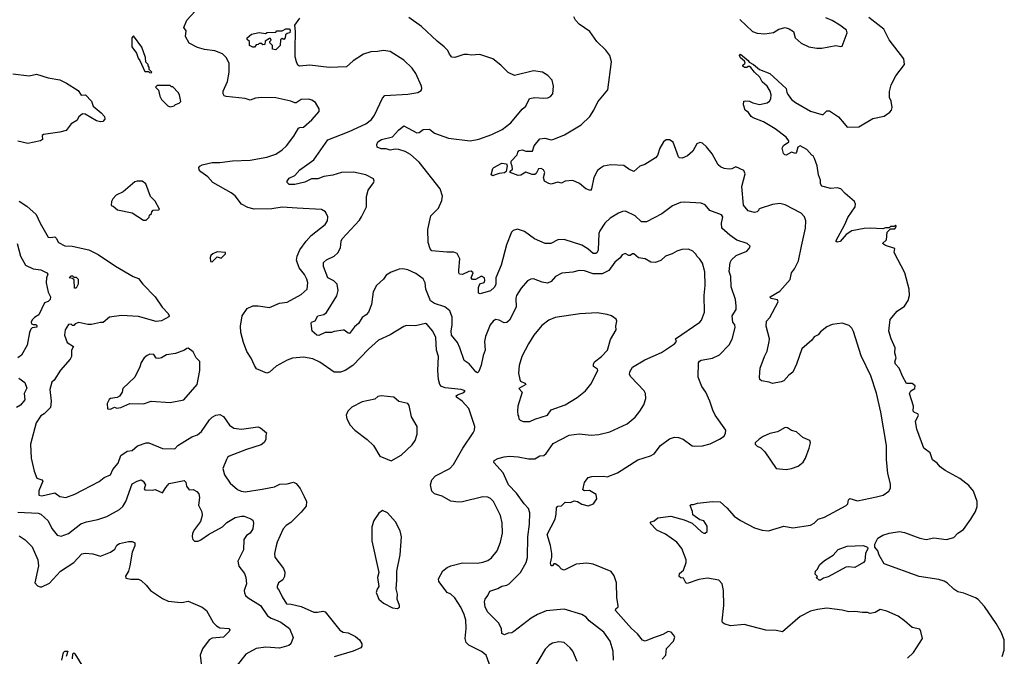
# Model space of a CAD drawing. Extents: x 1933546 to 2138868, y 524910 to 667279.
# Tile 442 of 466: x 2090550 to 2098301, y 619066 to 624078. Entities that reach past the tile are written whole.
import ezdxf

# ---------------------------------------------------------------- set-up
doc = ezdxf.new("R2010")
doc.units = 0

msp = doc.modelspace()

# ---------------------------------------------------------------- linework, layer by layer
at = {"layer": '0CON10XD'}
for points in [[(2094280, 618915), (2094221.2, 619075), (2094185, 619104), (2094085, 619152.9), (2094064, 619175), (2094056.2, 619205), (2094064.4, 619285), (2094061.1, 619351.1), (2094048.5, 619395), (2094022.2, 619452.2), (2093975, 619525.7), (2093943.8, 619553.8), (2093915, 619567.1), (2093849.2, 619655), (2093846, 619675), (2093881.1, 619738.9), (2093915, 619765.7), (2093945, 619778.6), (2094035, 619801.2), (2094155, 619799.2), (2094195, 619805.8), (2094235, 619820.8), (2094265, 619840), (2094308.6, 619895), (2094335.6, 619965), (2094349.5, 620035), (2094347.2, 620117.2), (2094334.2, 620175), (2094278.8, 620285), (2094255, 620308.8), (2094235, 620318.8), (2094195, 620322), (2094035, 620280.6), (2094005, 620278.6), (2093945, 620286), (2093875.7, 620325.7), (2093815, 620344), (2093793.3, 620365), (2093784, 620415), (2093793.1, 620455), (2093824, 620486), (2093935, 620544.3), (2093964.2, 620575), (2094038.6, 620705), (2094120.8, 620825), (2094130.8, 620845), (2094134, 620875), (2094085, 621017.5), (2094034.2, 621074.2), (2093988.8, 621105), (2093986.7, 621115), (2093996.7, 621125), (2094045, 621142), (2094057.5, 621155), (2094025.2, 621165.2), (2093899.8, 621179.8), (2093870.3, 621190.3), (2093857.1, 621205), (2093845.6, 621245), (2093841.1, 621315), (2093847.8, 621425), (2093830.3, 621475), (2093826.5, 621575), (2093801.4, 621625), (2093758.7, 621678.7), (2093745, 621686.2), (2093665, 621668), (2093595, 621670), (2093575, 621663.3), (2093465, 621596.9), (2093374.3, 621555), (2093295, 621483.1), (2093173.1, 621355), (2093112, 621315), (2093075, 621302.7), (2093025, 621303.5), (2092912.6, 621382.6), (2092857, 621407), (2092785, 621420.5), (2092697.6, 621412.4), (2092655, 621397.1), (2092569.3, 621350.7), (2092515, 621302.5), (2092494.1, 621294.1), (2092415, 621330), (2092397.1, 621355), (2092372.9, 621412.9), (2092337.8, 621465), (2092310.9, 621535), (2092291.9, 621615), (2092286.7, 621665), (2092300.8, 621745), (2092340, 621805), (2092385.7, 621825.7), (2092425.8, 621825.8), (2092515, 621811.2), (2092595, 621845.6), (2092655, 621853.6), (2092765, 621912.9), (2092814, 621955), (2092817.1, 622005), (2092811.4, 622035), (2092791.7, 622071.7), (2092748.8, 622125), (2092730, 622185), (2092732.9, 622215), (2092755.7, 622265), (2092805, 622334), (2092845, 622378), (2092954, 622465), (2092972, 622495), (2092975.8, 622525), (2092958, 622565), (2092925, 622583.8), (2092735, 622593.5), (2092615, 622601.5), (2092535, 622588.8), (2092395, 622585.6), (2092345, 622600), (2092295, 622625.8), (2092245, 622690), (2092215, 622714.3), (2092071.2, 622795), (2092029.7, 622839.7), (2091975, 622880), (2091963.8, 622895), (2091961.2, 622915), (2091966.7, 622925), (2091987.5, 622935), (2092065, 622953.8), (2092125, 622952), (2092224.2, 622965.8), (2092365, 622972.9), (2092495, 622995.7), (2092565, 623018), (2092616.8, 623053.2), (2092648.8, 623085), (2092708.7, 623161.3), (2092745, 623223.3), (2092755, 623230), (2092785, 623231.2), (2092850.8, 623289.2), (2092906.7, 623355), (2092906.7, 623375), (2092877.5, 623425), (2092850, 623445), (2092825, 623451.2), (2092765, 623448.8), (2092725, 623423.8), (2092716.1, 623423.9), (2092685, 623436), (2092565, 623462.5), (2092454.3, 623464.3), (2092405, 623458.9), (2092365, 623444.4), (2092325, 623458.1), (2092175, 623472.9), (2092159.1, 623479.1), (2092150.6, 623495), (2092152.5, 623515), (2092185, 623590), (2092200, 623665), (2092197.5, 623735), (2092175, 623780), (2092145, 623807.5), (2092085, 623831.4), (2092005, 623842.9), (2091948.2, 623858.2), (2091885, 623893.1), (2091855.5, 623945), (2091860.5, 623990.5), (2091842.5, 624015), (2091865.8, 624075), (2091930, 624145)], [(2095235, 622167.5), (2095186.8, 622103.2), (2095135, 622075.9), (2095065, 622077.5), (2094995, 622100.7), (2094955, 622103.5), (2094905, 622089.1), (2094817.3, 622082.7), (2094768, 622055), (2094733.6, 622016.4), (2094705, 622003.9), (2094662.2, 622012.2), (2094595, 622037.8), (2094574.5, 622035.5), (2094548.7, 622021.3), (2094497.1, 621965), (2094460, 621905), (2094454.6, 621885), (2094456.9, 621815), (2094405, 621713.1), (2094385, 621694.4), (2094365, 621691.1), (2094325, 621710.8), (2094295, 621716), (2094276.2, 621705), (2094252.9, 621675), (2094215.5, 621584.5), (2094209.5, 621545), (2094215.4, 621475), (2094199.1, 621435), (2094183.5, 621356.5), (2094165, 621307.5), (2094155, 621296.7), (2094140, 621305), (2094088.1, 621368.1), (2094047.5, 621395), (2094015.6, 621495), (2093996.8, 621535), (2093950, 621595), (2093945.3, 621625), (2093953.5, 621675), (2093954.6, 621735), (2093935, 621784.2), (2093897.5, 621817.5), (2093815, 621843.2), (2093784.8, 621864.8), (2093746.2, 621955), (2093741.8, 622005), (2093727.2, 622037.2), (2093669.3, 622079.3), (2093605, 622108.1), (2093565.5, 622115.5), (2093537.6, 622112.4), (2093475, 622090.6), (2093435, 622067.1), (2093412.5, 622035), (2093357.5, 621985), (2093333.7, 621936.3), (2093318.8, 621835), (2093294.5, 621775), (2093276.3, 621753.7), (2093246, 621734), (2093217.2, 621685), (2093185, 621658.9), (2093145, 621608), (2093135, 621608.6), (2093105, 621632.9), (2093095, 621634.2), (2093025, 621624), (2093005, 621614.4), (2092955.8, 621614.2), (2092905, 621590.8), (2092890, 621595), (2092852.5, 621625), (2092843.3, 621685), (2092847.5, 621695), (2092875, 621707.5), (2092897.5, 621745), (2092945, 621757.5), (2092965, 621772), (2093045.4, 621904.6), (2093056.7, 621945), (2093049.4, 621995), (2093022.6, 622022.6), (2092974.7, 622045), (2092940.4, 622135), (2092942.5, 622165), (2092965, 622186.2), (2093025, 622216.9), (2093055, 622242.5), (2093075, 622281.2), (2093080.7, 622335), (2093088.2, 622351.8), (2093225, 622499.4), (2093241.8, 622525), (2093280.5, 622605), (2093280, 622685), (2093292.5, 622735), (2093335.9, 622794.1), (2093340, 622805), (2093333.8, 622825), (2093275.4, 622855.4), (2093177.9, 622877.9), (2093082.5, 622875), (2093015, 622853.1), (2092945, 622842.5), (2092895.5, 622824.5), (2092847.5, 622825), (2092795, 622798.1), (2092715, 622778.9), (2092670.5, 622780.5), (2092655.4, 622795), (2092655.4, 622805), (2092670, 622830), (2092715, 622852), (2092754.2, 622895), (2092864.6, 622975.4), (2092975, 623131.4), (2093143.8, 623196.2), (2093275, 623256.9), (2093318.5, 623291.5), (2093341.9, 623325), (2093405, 623460), (2093425, 623480.6), (2093605, 623490), (2093685, 623503.8), (2093710.7, 623519.3), (2093716.2, 623535), (2093713.8, 623555), (2093668, 623655), (2093640, 623695), (2093575, 623758), (2093465, 623828), (2093415, 623834.3), (2093365.8, 623825.8), (2093315, 623825.7), (2093256.7, 623805), (2093175, 623754.2), (2093122.5, 623707.5), (2092985, 623701.9), (2092835, 623720.7), (2092752, 623712), (2092738.3, 623718.3), (2092729.1, 623745), (2092719.6, 623785), (2092717.6, 623847.6), (2092720.5, 623985), (2092715.7, 624034.3), (2092755, 624088.8)], [(2095607.7, 619042.3), (2095636, 619075), (2095643, 619127), (2095696.2, 619185), (2095706.4, 619216.4), (2095697.5, 619235), (2095677.5, 619255), (2095655, 619260), (2095613.9, 619236.1), (2095530.3, 619209.7), (2095475, 619186), (2095452.1, 619192.1), (2095412.2, 619242.2), (2095365.3, 619285.3), (2095240.9, 619425), (2095241.7, 619438.3), (2095261.2, 619455), (2095262, 619465), (2095251.9, 619525), (2095248.9, 619645), (2095229.3, 619699.3), (2095205, 619732), (2095065, 619790.6), (2095015, 619799.1), (2094929.3, 619790.7), (2094835, 619743.8), (2094815, 619752), (2094794, 619775), (2094765, 619793.8), (2094755, 619793.3), (2094745, 619777.5), (2094735, 619777.5), (2094728, 619798), (2094738.9, 619845), (2094737.8, 619875), (2094727.6, 619937.6), (2094703.5, 620025), (2094766, 620145), (2094774.2, 620185), (2094774.4, 620235.6), (2094785, 620246.7), (2094815, 620251.4), (2094827.7, 620262.3), (2094845, 620278.8), (2094885, 620276.2), (2094915, 620288.8), (2094940, 620285), (2094974.1, 620264.1), (2095025, 620251.2), (2095066.7, 620265), (2095093.3, 620305), (2095088.3, 620338.3), (2095035, 620372), (2094995, 620367.5), (2094982.5, 620375), (2094996, 620435), (2095025, 620472.5), (2095055, 620481.2), (2095145, 620482.9), (2095175, 620477.5), (2095255, 620509.2), (2095417.3, 620612.7), (2095515, 620644), (2095545, 620660), (2095595.4, 620724.6), (2095665, 620777.1), (2095705, 620790), (2095737, 620787), (2095772.5, 620775), (2095845, 620723.3), (2095865, 620718.8), (2095925, 620723.3), (2095985, 620737.5), (2096060, 620775), (2096095, 620800), (2096107, 620823), (2096110, 620845), (2096023.9, 620963.9), (2096007.5, 621002.5), (2095983.8, 621075), (2095952, 621145), (2095920.9, 621190.9), (2095892.2, 621262.2), (2095894.2, 621375.8), (2095900.9, 621389.1), (2095915, 621397.1), (2096005, 621413.1), (2096059.7, 621440.3), (2096135, 621518.8), (2096158.7, 621561.3), (2096181.9, 621655), (2096179.2, 621675), (2096164, 621695), (2096159.2, 621745), (2096188.9, 621795), (2096191.1, 621825), (2096184.4, 621875), (2096150.9, 621975), (2096147.5, 622055), (2096133.8, 622095), (2096143.5, 622165), (2096152.6, 622187.4), (2096189.9, 622220.1), (2096274.1, 622255.9), (2096293.3, 622275), (2096300, 622295), (2096277.5, 622315), (2096195, 622342.5), (2096141.6, 622381.6), (2096076.2, 622435), (2096074.6, 622475), (2096085.4, 622525), (2096075, 622540), (2095984, 622575), (2095945, 622618.8), (2095915, 622634), (2095785, 622642), (2095752.7, 622637.3), (2095688.8, 622611.2), (2095605, 622549.4), (2095483.2, 622486.8), (2095445, 622485.8), (2095395, 622532.5), (2095319.7, 622569.7), (2095295, 622568.6), (2095263.3, 622555), (2095198.8, 622515), (2095155, 622476.2), (2095117.5, 622415), (2095109.2, 622395), (2095104.3, 622265), (2095096, 622245), (2095085, 622238.1), (2095065, 622236.9), (2095023.6, 622273.6), (2094975, 622302.1), (2094835, 622347.1), (2094785.8, 622344.2), (2094730, 622315), (2094685.8, 622315.8), (2094602.6, 622352.6), (2094525, 622410), (2094468.8, 622428.8), (2094435, 622418), (2094422, 622405), (2094381.4, 622305), (2094339.5, 622145), (2094298.1, 622045), (2094297.5, 621995), (2094288.3, 621971.7), (2094255, 621942.2), (2094175, 621920), (2094162.5, 621925), (2094160.7, 621969.3), (2094171.7, 621998.3), (2094205, 622007.5), (2094211.4, 622025), (2094208.2, 622045), (2094185, 622059.4), (2094137, 622033), (2094115, 622033.3), (2094103.8, 622045), (2094118.8, 622085), (2094105, 622097.5), (2094085, 622095.7), (2094035, 622072), (2094013.3, 622075), (2094006, 622085), (2094005.7, 622105), (2094014.2, 622195), (2093995, 622236.2), (2093968.3, 622248.3), (2093913.2, 622246.8), (2093795, 622258.2), (2093782.3, 622272.3), (2093764.3, 622324.3), (2093761.7, 622425), (2093787.6, 622532.4), (2093845.6, 622594.4), (2093874, 622655), (2093877.3, 622687.3), (2093860, 622745), (2093695.5, 622955.5), (2093625, 623016.7), (2093585, 623038.8), (2093535, 623055.7), (2093505, 623058.6), (2093465, 623049.2), (2093435, 623060), (2093395, 623060), (2093364, 623074), (2093360, 623095), (2093370, 623115), (2093396.7, 623135), (2093485.3, 623154.7), (2093531.1, 623208.9), (2093575, 623240.6), (2093675, 623186.9), (2093695, 623190), (2093725, 623214), (2093775, 623216.9), (2093815.4, 623185.4), (2093926.4, 623143.6), (2094095.4, 623124.6), (2094165, 623136.5), (2094267.3, 623172.7), (2094346.7, 623213.3), (2094417.1, 623265), (2094505.6, 623374.4), (2094534.1, 623395.9), (2094564.2, 623455.8), (2094605, 623466), (2094675, 623459.5), (2094707.6, 623462.4), (2094727.9, 623472.1), (2094746, 623495), (2094752.5, 623555), (2094741.7, 623601.7), (2094708.5, 623638.5), (2094665.5, 623665.5), (2094595, 623674), (2094445, 623637.5), (2094395, 623661.2), (2094338.5, 623718.5), (2094275, 623769.2), (2094173.2, 623803.2), (2094105, 623798.6), (2094075, 623803.1), (2094045, 623802.9), (2093975, 623780), (2093952.8, 623782.8), (2093932.5, 623805), (2093920.8, 623835), (2093892, 623865), (2093835, 623907.5), (2093713.7, 624023.7), (2093612.9, 624095)], [(2097538, 619052), (2097586, 619095), (2097657.5, 619205), (2097645, 619260), (2097635, 619278.8), (2097575, 619291.2), (2097515, 619346.2), (2097465, 619382), (2097375, 619421.4), (2097325, 619434), (2097285, 619411.2), (2097245, 619403.8), (2097225, 619411.2), (2097185, 619410), (2097125, 619418.8), (2097076.4, 619416.4), (2097025, 619428.8), (2096905, 619443.8), (2096830, 619435), (2096775, 619420), (2096695, 619378), (2096555, 619258), (2096505, 619267.5), (2096425, 619271.4), (2096253.3, 619316.7), (2096145, 619306.7), (2096095, 619320), (2096081.7, 619331.7), (2096078.8, 619345), (2096094.2, 619465.8), (2096091.4, 619585), (2096079.2, 619635), (2096055, 619663.8), (2095965, 619680.8), (2095895, 619670), (2095805, 619640), (2095794.4, 619644.4), (2095775, 619680), (2095754.1, 619684.1), (2095742.5, 619695), (2095745, 619717.5), (2095776.7, 619745), (2095796.7, 619805), (2095796.7, 619825), (2095761.2, 619915), (2095723.3, 619965), (2095635, 620026.2), (2095565, 620057.5), (2095512.5, 620115), (2095520, 620125), (2095545, 620132.5), (2095572.5, 620155), (2095675, 620170), (2095780.8, 620140.8), (2095843.8, 620113.8), (2095916.2, 620045), (2095935, 620035.8), (2095945, 620035.8), (2095961.3, 620048.7), (2095960.7, 620089.3), (2095935, 620133.3), (2095905, 620141.2), (2095848.8, 620178.8), (2095845.7, 620205), (2095828.3, 620251.7), (2095835, 620260), (2095855, 620260), (2095885, 620272.5), (2096005, 620283.8), (2096065, 620280.8), (2096117.5, 620235), (2096175, 620170), (2096225, 620135.8), (2096335, 620077.5), (2096395, 620057.5), (2096445, 620054.2), (2096565, 620090), (2096635, 620078), (2096775, 620097.1), (2096805.5, 620114.5), (2096836.7, 620145), (2096885, 620162), (2097057.2, 620252.8), (2097068.6, 620265), (2097075, 620297.5), (2097085, 620308.8), (2097145, 620290), (2097295, 620322), (2097347.5, 620335), (2097391.2, 620365), (2097405, 620390), (2097405.7, 620424.3), (2097384.4, 620505), (2097374.4, 620615), (2097374.4, 620725), (2097328.3, 620988.3), (2097296.2, 621136.2), (2097250.6, 621275), (2097175, 621431.2), (2097113.3, 621623.3), (2097100, 621650), (2097080.4, 621670.5), (2097025, 621688), (2096945, 621677.5), (2096905, 621659.2), (2096855, 621621.2), (2096835, 621596.7), (2096805, 621580), (2096785, 621554), (2096706.2, 621485), (2096664.2, 621365), (2096635, 621303.3), (2096605, 621280), (2096565.3, 621234.7), (2096545, 621225.6), (2096475, 621213.3), (2096450, 621225), (2096390, 621235), (2096377.5, 621245), (2096373.8, 621263.8), (2096380, 621335), (2096411.9, 621425), (2096433.2, 621466.8), (2096450.6, 621545), (2096451.4, 621565), (2096426.2, 621665), (2096428.8, 621705), (2096455, 621733.1), (2096520, 621855), (2096515, 621871.2), (2096462.7, 621882.7), (2096457.5, 621895), (2096535, 621941.2), (2096615, 622033.3), (2096626.5, 622085), (2096648.6, 622115), (2096680.5, 622179.5), (2096705.5, 622294.5), (2096736.9, 622435), (2096738.6, 622495), (2096728.8, 622525), (2096701.2, 622555), (2096575, 622620), (2096535, 622629.5), (2096475, 622622.2), (2096378.3, 622591.7), (2096367.5, 622585), (2096366.7, 622575), (2096356.7, 622565), (2096335, 622559.2), (2096285, 622574), (2096247.7, 622617.7), (2096233.6, 622765), (2096262, 622865), (2096250.7, 622890.7), (2096188.3, 622918.3), (2096156.9, 622903.1), (2096135, 622900), (2096095, 622905.5), (2096068, 622918), (2096048.6, 622935), (2096000.2, 623020.2), (2095956.8, 623076.8), (2095925, 623106.2), (2095905, 623111.2), (2095880.5, 623099.5), (2095848.8, 623041.2), (2095807.5, 623005), (2095765, 622988), (2095745, 622990.8), (2095735, 622998.8), (2095693.6, 623113.6), (2095665, 623132.5), (2095638.3, 623131.7), (2095617.5, 623115), (2095590, 623065), (2095571.2, 623008.8), (2095555, 622988.8), (2095472.1, 622937.9), (2095431.2, 622925), (2095385, 622883.3), (2095345, 622900), (2095305, 622929.2), (2095204.2, 622934.2), (2095146.8, 622923.2), (2095121.3, 622908.7), (2095099.7, 622890.3), (2095070, 622835), (2095052, 622745), (2095043.9, 622733.9), (2095007.5, 622745), (2094957.6, 622787.6), (2094905, 622810.8), (2094845, 622807.5), (2094815, 622790), (2094785, 622797.5), (2094735, 622783.3), (2094715, 622786.7), (2094681.2, 622805), (2094673.8, 622835), (2094683.8, 622875), (2094673.5, 622895), (2094655, 622906.1), (2094635, 622903.1), (2094615, 622866.2), (2094605, 622860), (2094585, 622860), (2094535, 622876.7), (2094495, 622853.3), (2094475, 622850), (2094410, 622875), (2094410, 622885), (2094428.8, 622901.2), (2094427.1, 622925), (2094418.1, 622945), (2094419.2, 622965), (2094465.4, 623014.6), (2094471.4, 623035), (2094482.7, 623047.3), (2094505, 623052.5), (2094535, 623042.3), (2094586.7, 623043.3), (2094600, 623085), (2094645, 623138.8), (2094685, 623145.8), (2094735, 623131.2), (2094755, 623135.8), (2094839.8, 623170.2), (2094970.6, 623249.4), (2095037.5, 623315), (2095070.8, 623365), (2095100.3, 623429.7), (2095180, 623525), (2095210, 623745), (2095196.2, 623795), (2095165, 623837.5), (2095094.4, 623905), (2095036.9, 623985), (2094955, 624042.5), (2094926, 624075)], [(2094926, 624075), (2094911.1, 624101.1)], [(2098285, 619063.3), (2098300, 619115), (2098301.1, 619195), (2098275.6, 619255), (2098237.1, 619325), (2098145, 619458), (2098095, 619512.5), (2098075, 619525.8), (2097982.4, 619562.4), (2097935, 619573.2), (2097903.3, 619595), (2097855, 619641.9), (2097826.7, 619656.7), (2097785, 619670.5), (2097630, 619695), (2097355, 619792.5), (2097315, 619862.5), (2097306.2, 619896.2), (2097281.8, 619925), (2097281.8, 619948.2), (2097306.7, 619995), (2097345, 620018.1), (2097394, 620036), (2097475, 620046.9), (2097515, 620039.2), (2097635, 619994.5), (2097685, 619985.4), (2097745, 619997.1), (2097845, 619986.5), (2097905, 620001.1), (2097935, 620036), (2097978.8, 620065), (2098038.8, 620145), (2098073.3, 620205), (2098086.2, 620245), (2098087.5, 620285), (2098058.8, 620365), (2098021.2, 620411.2), (2097950, 620465), (2097835, 620527.5), (2097795, 620556.2), (2097773.3, 620585), (2097735, 620611.2), (2097717.8, 620667.8), (2097668.1, 620705), (2097612.9, 620855), (2097602.7, 620915), (2097625.5, 620965), (2097620.8, 620975), (2097594.6, 620984.6), (2097584.5, 620995), (2097585.9, 621035.9), (2097554.6, 621135), (2097565, 621156.7), (2097595.6, 621175), (2097600, 621195), (2097575, 621213.3), (2097532.3, 621212.3), (2097502.1, 621265), (2097472.9, 621335), (2097444.5, 621365), (2097440, 621385), (2097450, 621415), (2097440, 621455), (2097442.5, 621495), (2097410, 621565), (2097391.4, 621625), (2097403.6, 621716.4), (2097457.3, 621782.7), (2097515, 621823.3), (2097545, 621867.5), (2097554, 621905), (2097551.2, 621955), (2097518.8, 622085), (2097434.1, 622244.1), (2097440, 622275), (2097365, 622298.8), (2097342.5, 622315), (2097372.5, 622345), (2097380, 622405), (2097405, 622430), (2097438.3, 622431.7), (2097448.3, 622441.7), (2097450, 622455), (2097445, 622460), (2097435, 622450), (2097405, 622450), (2097395, 622440), (2097365, 622440), (2097345, 622430), (2097245, 622436.7), (2097197, 622433), (2097100, 622415), (2097055, 622385.6), (2097009.2, 622330.8), (2096985.6, 622325.6), (2096975.7, 622335), (2097045.7, 622465), (2097068.8, 622521.2), (2097126.7, 622605), (2097130, 622625), (2097122.5, 622645), (2097048.1, 622708.1), (2097015, 622746), (2096985, 622752.5), (2096935, 622747.5), (2096865, 622768), (2096854.5, 622785), (2096853.5, 622815), (2096839.6, 622855), (2096827.9, 622927.9), (2096807.5, 622985), (2096796.4, 623006.4), (2096785, 623010), (2096745.9, 623055.9), (2096695, 623083.3), (2096676.4, 623073.6), (2096666.4, 623033.6), (2096657, 623023), (2096625, 623033.8), (2096585, 623011.9), (2096573.8, 623013.8), (2096562.2, 623025), (2096553.1, 623065), (2096563.4, 623086.6), (2096604.2, 623115), (2096604, 623125), (2096585, 623152.5), (2096498.3, 623218.3), (2096405, 623274), (2096325, 623303.8), (2096307.5, 623315), (2096286.4, 623346.4), (2096260, 623365), (2096248.3, 623408.3), (2096250, 623435), (2096265, 623440), (2096295, 623437.1), (2096321.9, 623421.9), (2096375, 623408.8), (2096435, 623423.8), (2096452.5, 623435), (2096463.3, 623455), (2096466.1, 623486.1), (2096456.7, 623515), (2096433.3, 623553.3), (2096395, 623587.5), (2096376.7, 623625), (2096333.6, 623663.6), (2096305, 623700), (2096295, 623710), (2096285, 623710), (2096275, 623700), (2096255, 623700), (2096241.7, 623711.7), (2096241.7, 623718.3), (2096260, 623735), (2096255, 623750), (2096225, 623777.5), (2096216.7, 623795), (2096224.2, 623805.8), (2096285, 623756.7), (2096293.6, 623743.6), (2096325.8, 623725.8), (2096375, 623686), (2096455, 623653.3), (2096582.5, 623535), (2096588.8, 623505), (2096600, 623485), (2096625, 623450), (2096657.5, 623425), (2096775, 623356.7), (2096865, 623330), (2096875, 623330), (2096905, 623358.8), (2096925, 623361.2), (2096995, 623312.5), (2097039.7, 623259.7), (2097065, 623231.2), (2097155, 623233.8), (2097265, 623300), (2097355, 623317.5), (2097399.3, 623350.7), (2097412.5, 623365), (2097417.5, 623385), (2097410, 623435), (2097397.5, 623465), (2097397, 623513), (2097411.2, 623565), (2097446.2, 623635), (2097515.5, 623725), (2097509.2, 623769.2), (2097395, 623918.5), (2097353.9, 624003.9), (2097234.2, 624095)], [(2096219.9, 624079.9), (2096317.5, 623985), (2096355, 623970.8), (2096415, 623965.6), (2096485, 623975.7), (2096525, 624003.3), (2096575, 624015.3), (2096606.1, 624006.1), (2096641.5, 623985), (2096655, 623933.8), (2096702, 623892), (2096763, 623863), (2096825, 623854.2), (2096865, 623852.5), (2096975, 623873.8), (2097015, 623866.2), (2097025, 623870), (2097065, 623974), (2097057.8, 623995), (2097005.4, 624035.3), (2096945, 624071.1), (2096895, 624092.5)], [(2092565, 623840), (2092540, 623845), (2092540, 623875), (2092520, 623895), (2092520, 623905), (2092530, 623915), (2092525, 623930), (2092515, 623930), (2092481.7, 623908.3), (2092478.3, 623881.7), (2092465, 623880), (2092455, 623890), (2092435, 623890), (2092428.3, 623881.7), (2092411.7, 623878.3), (2092398.3, 623861.7), (2092385, 623860), (2092360, 623875), (2092360, 623905), (2092341.7, 623921.7), (2092340, 623935), (2092375, 623962.5), (2092433.9, 623976.1), (2092485, 623970), (2092497, 623977), (2092565, 623980), (2092575, 623990), (2092615, 623990), (2092645, 624006.2), (2092670, 624005), (2092680, 623995), (2092677, 623973), (2092655, 623970), (2092641.7, 623958.3), (2092640, 623935), (2092628.3, 623921.7), (2092615, 623930), (2092601.7, 623918.3), (2092600, 623875), (2092565, 623840)], [(2091585, 623660), (2091590, 623665), (2091570, 623685), (2091570, 623705), (2091560, 623715), (2091560, 623725), (2091543, 623743), (2091539.3, 623779.3), (2091511.7, 623861.7), (2091445, 623950), (2091433.3, 623935), (2091432.5, 623865), (2091468.8, 623815), (2091481.2, 623775), (2091495.9, 623755.9), (2091535, 623670), (2091565, 623670), (2091571.7, 623661.7), (2091585, 623660)], [(2090495, 623651.2), (2090625, 623636.2), (2090681.7, 623648.3), (2090775, 623618.5), (2090864.5, 623604.5), (2090918.3, 623578.3), (2091010.5, 623520.5), (2091033, 623483), (2091067.5, 623485), (2091115.6, 623435), (2091126.9, 623396.9), (2091191.4, 623345), (2091216.7, 623315), (2091219.2, 623295), (2091203, 623277), (2091185, 623273.3), (2091155, 623280.6), (2091065, 623332.5), (2091045, 623336.7), (2091015, 623312.5), (2091000, 623285), (2090955, 623256.7), (2090916.7, 623205), (2090865, 623191.8), (2090736.1, 623173.9), (2090726.7, 623165), (2090728.8, 623135), (2090714, 623125), (2090615, 623103.2), (2090535, 623122.1)], [(2091735, 623392.5), (2091765, 623400), (2091775, 623410), (2091805, 623420), (2091817, 623433), (2091807.5, 623485), (2091797.5, 623505), (2091755, 623550), (2091745, 623550), (2091735, 623560), (2091631.7, 623558.3), (2091620, 623545), (2091641.7, 623521.7), (2091652.5, 623475), (2091665, 623450), (2091715, 623400), (2091735, 623392.5)], [(2094275, 622847.5), (2094262.5, 622855), (2094273.3, 622905), (2094282.5, 622915), (2094345, 622947.5), (2094383, 622943), (2094386.1, 622926.1), (2094378.3, 622881.7), (2094367, 622873), (2094325, 622867.5), (2094285, 622852.5), (2094275, 622847.5)], [(2091545, 622500), (2091568.3, 622521.7), (2091571.7, 622538.3), (2091588.3, 622551.7), (2091590, 622565), (2091601.7, 622578.3), (2091645, 622580), (2091650, 622585), (2091615, 622650), (2091580, 622685), (2091542.5, 622785), (2091515, 622807.5), (2091475, 622807.5), (2091455, 622800), (2091365, 622722.5), (2091310, 622695), (2091283, 622667), (2091273, 622647), (2091270, 622615), (2091285, 622610), (2091320.5, 622580.5), (2091436.4, 622556.4), (2091525, 622500), (2091545, 622500)], [(2090545, 622647.7), (2090605, 622609.4), (2090678.9, 622545), (2090710, 622475), (2090774.5, 622364.5), (2090795, 622361.9), (2090825, 622369.2), (2090837.6, 622357.6), (2090855, 622324), (2090905, 622296.9), (2090963.4, 622293.4), (2091095, 622266.7), (2091168.1, 622228.1), (2091305, 622138), (2091443, 622057), (2091485, 622040), (2091520, 621995), (2091616.5, 621896.5), (2091672.5, 621815), (2091718.8, 621765), (2091727.5, 621745), (2091723, 621737), (2091665, 621705.5), (2091625, 621701.4), (2091485, 621741.3), (2091351.3, 621748.7), (2091255.7, 621734.3), (2091207.7, 621692.3), (2091185, 621693.8), (2091115, 621678), (2091085, 621678), (2091015, 621693.8), (2090986.4, 621683.6), (2090975, 621670), (2090965, 621670), (2090955, 621680), (2090935, 621676.7), (2090906.7, 621635), (2090901.2, 621595), (2090923.8, 621535), (2090972.5, 621505), (2090956.7, 621475), (2090956.7, 621425), (2090946.2, 621405), (2090872.1, 621317.9), (2090820.5, 621239.5), (2090803.3, 621225), (2090794.4, 621195), (2090788.2, 621165), (2090797.5, 621075), (2090793.3, 621025), (2090743.3, 620975), (2090715, 620958), (2090678.9, 620905), (2090634.5, 620735.5), (2090639.5, 620625), (2090664, 620524), (2090685, 620468), (2090725, 620456), (2090730.8, 620445), (2090700.9, 620369.1), (2090700, 620335), (2090725, 620329.7), (2090825, 620352.2), (2090865, 620324.4), (2090914.2, 620315.8), (2090985, 620342), (2091175, 620442.5), (2091215, 620474.4), (2091264.6, 620495.4), (2091282.9, 620537.1), (2091325.6, 620585), (2091346.7, 620646.7), (2091395, 620680), (2091435, 620685.8), (2091476.6, 620723.4), (2091545, 620745.5), (2091566.7, 620745), (2091675, 620702.2), (2091771.7, 620698.3), (2091794.5, 620725.5), (2091905, 620794.3), (2091949.7, 620810.3), (2091982, 620835), (2092045, 620928), (2092065, 620947.5), (2092095, 620964), (2092125, 620968), (2092155, 620953.8), (2092202, 620885), (2092235, 620862.5), (2092295, 620852.9), (2092425, 620871.2), (2092445, 620863.8), (2092492.5, 620825), (2092486.7, 620805), (2092487.7, 620772.3), (2092475, 620750), (2092450.5, 620729.5), (2092335.6, 620694.4), (2092199.8, 620640.2), (2092185, 620630), (2092178.6, 620615), (2092149.2, 620545), (2092162.5, 620495), (2092207.9, 620427.9), (2092265, 620378.8), (2092292.5, 620365), (2092325, 620360.8), (2092458.9, 620381.1), (2092555, 620400.8), (2092598.8, 620421.2), (2092655, 620422.9), (2092705, 620435.7), (2092725, 620427.1), (2092757.7, 620387.7), (2092790.5, 620325), (2092806.6, 620283.4), (2092805, 620248.8), (2092765, 620200), (2092685, 620120), (2092646.2, 620095), (2092625, 620068.8), (2092576, 619965), (2092567.5, 619935), (2092556.2, 619875), (2092558.8, 619845), (2092626.9, 619756.9), (2092637.3, 619727.3), (2092633.5, 619695), (2092622, 619668), (2092587.2, 619642.8), (2092575.7, 619615), (2092576, 619605), (2092592.9, 619582.9), (2092614.7, 619535), (2092649.8, 619479.8), (2092687.4, 619477.4), (2092765, 619457.5), (2092865, 619414.3), (2092895, 619412), (2092935, 619422), (2092955, 619415.8), (2093070.7, 619270.7), (2093096.1, 619256.1), (2093135, 619251.4), (2093192.8, 619222.8), (2093225.5, 619195.5), (2093244, 619165), (2093243.3, 619145), (2093235, 619132.5), (2093176.2, 619105), (2093025, 619062.5)], [(2090530.5, 622315), (2090557, 622217), (2090594.6, 622144.6), (2090656.4, 622116.4), (2090715, 622107.1), (2090764.2, 622084.2), (2090771.2, 622075), (2090761.1, 622045), (2090758.6, 622005), (2090775, 621933.3), (2090792.9, 621895), (2090790, 621875), (2090775, 621859.2), (2090745, 621848), (2090700, 621755), (2090665, 621733.6), (2090647.3, 621715), (2090640.5, 621695), (2090643.5, 621683.5), (2090655, 621677.1), (2090677.5, 621677.5), (2090685, 621670), (2090685, 621657.5), (2090647.6, 621652.4), (2090638.1, 621641.9), (2090627.5, 621615), (2090609.2, 621515), (2090565, 621436.2), (2090533.8, 621415)], [(2092065, 622170), (2092105, 622210), (2092135, 622200), (2092170, 622235), (2092170, 622245), (2092105, 622250), (2092070, 622235), (2092055, 622220), (2092050, 622205), (2092052.5, 622175), (2092065, 622170)], [(2095225.6, 619034.4), (2095222.9, 619105), (2095199.4, 619185), (2095148, 619255), (2095034, 619345), (2095008, 619375), (2094975, 619394.2), (2094835.9, 619435.9), (2094695, 619422.9), (2094625, 619395.7), (2094575, 619365.7), (2094439.5, 619260.5), (2094425, 619250), (2094395, 619247.5), (2094365.6, 619234.4), (2094346.2, 619245), (2094342.9, 619285), (2094318.7, 619328.7), (2094233.1, 619415), (2094214.6, 619455), (2094209.4, 619495), (2094215, 619516.7), (2094236.1, 619543.9), (2094251.7, 619578.3), (2094315, 619600.6), (2094345, 619617.9), (2094385, 619624.4), (2094402, 619635), (2094491.4, 619725), (2094536.7, 619803.3), (2094546.1, 619843.9), (2094550.7, 620005), (2094563.1, 620105), (2094566.2, 620195), (2094555, 620228.6), (2094520.9, 620265), (2094460.4, 620350.4), (2094398.9, 620415), (2094355, 620509.2), (2094281.4, 620591.4), (2094284.1, 620605.9), (2094315, 620622.3), (2094362.7, 620637.3), (2094405, 620642.2), (2094475, 620636.9), (2094555, 620620), (2094605, 620621.4), (2094645, 620644.2), (2094675, 620646.2), (2094695, 620663.1), (2094749.1, 620740.9), (2094875, 620806.7), (2094955, 620818.1), (2095047.9, 620807.9), (2095108, 620812), (2095195, 620832), (2095333.3, 620895), (2095395, 620948.8), (2095432.5, 620995), (2095464.3, 621045.7), (2095479.2, 621095), (2095475.7, 621135), (2095465, 621156.7), (2095360, 621265), (2095350, 621285), (2095351.8, 621305), (2095375, 621341.9), (2095470.8, 621400.8), (2095603, 621457), (2095705, 621524.4), (2095719.2, 621545), (2095713.3, 621565), (2095904.1, 621695.9), (2095917.4, 621712.6), (2095940, 621775), (2095938.9, 621905), (2095947.1, 621985), (2095943.6, 622093.6), (2095925, 622160), (2095905, 622192.5), (2095880, 622215), (2095875, 622230), (2095850, 622255), (2095815, 622270), (2095761.7, 622268.3), (2095724.1, 622255.9), (2095687.5, 622235), (2095633.6, 622216.4), (2095597.8, 622182.2), (2095553.4, 622166.6), (2095519.1, 622169.1), (2095473.3, 622195), (2095421.6, 622201.6), (2095385, 622233.1), (2095374.6, 622235.4), (2095355, 622222), (2095345, 622222), (2095315, 622236.7), (2095291.4, 622225), (2095277.2, 622202.8), (2095235, 622167.5)], [(2090995, 621963.3), (2090980, 621965), (2090978.3, 622028.3), (2090965, 622040), (2090940, 622045), (2090955, 622060), (2090965, 622060), (2090975, 622050), (2090995, 622050), (2091010, 622035), (2091010, 621995), (2090995, 621963.3)], [(2094513.9, 620913.9), (2094565, 620914), (2094605, 620933.8), (2094705, 620964), (2094735, 621006), (2094845, 621046.2), (2094937.3, 621102.7), (2095005, 621156.7), (2095045, 621207.5), (2095100, 621315), (2095097.5, 621325), (2095066.4, 621346.4), (2095066.7, 621365), (2095076, 621385), (2095130.8, 621425), (2095176, 621475), (2095200.5, 621559.5), (2095246.7, 621635), (2095242.5, 621665), (2095250, 621705), (2095245, 621720), (2095210, 621745), (2095175, 621756.7), (2095095, 621768.8), (2094958.3, 621761.7), (2094765, 621732), (2094715, 621711.2), (2094660.3, 621669.7), (2094597, 621593), (2094555.6, 621524.4), (2094502, 621425), (2094481.2, 621355), (2094477.5, 621295), (2094486, 621245), (2094492.1, 621232.1), (2094527.2, 621217.2), (2094534, 621205), (2094480, 621175), (2094505.8, 621145), (2094470, 621035), (2094467.5, 620995), (2094470, 620965), (2094477, 620957), (2094480, 620935), (2094490, 620925), (2094513.9, 620913.9)], [(2091265, 621012.5), (2091295, 621027.5), (2091315, 621020), (2091345, 621023.8), (2091417, 621057), (2091525, 621054), (2091585, 621073.8), (2091733.6, 621063.6), (2091842.5, 621085), (2091948, 621205), (2091968, 621315), (2091966.7, 621386.7), (2091939.2, 621415), (2091915, 621463.8), (2091875, 621491.2), (2091865, 621490), (2091847.5, 621475), (2091775, 621450), (2091705, 621439.2), (2091665, 621414.3), (2091645, 621410), (2091625, 621412.5), (2091605, 621441.2), (2091575, 621443.8), (2091552.5, 621435), (2091530, 621415), (2091505, 621377.5), (2091495.9, 621344.1), (2091457.3, 621262.7), (2091362.5, 621175), (2091356.7, 621145), (2091335, 621112.5), (2091316.1, 621103.9), (2091264.2, 621095.8), (2091255, 621087.5), (2091237.5, 621055), (2091240, 621015), (2091265, 621012.5)], [(2090542.2, 621255), (2090590.3, 621220.3), (2090606.4, 621176.4), (2090583.6, 621135), (2090589.5, 621085), (2090555, 621042.3), (2090525, 621024.7)], [(2093475, 620603.3), (2093551.7, 620648.3), (2093639.5, 620730.5), (2093663.3, 620765), (2093680, 620815), (2093677.5, 620875), (2093635, 620950), (2093615, 621040), (2093606.1, 621056.1), (2093535, 621072), (2093495, 621106.2), (2093395, 621116.9), (2093369.4, 621110.6), (2093345, 621090), (2093245, 621070), (2093165, 621026.2), (2093133.8, 620995), (2093118.8, 620965), (2093123.8, 620935), (2093152.5, 620885), (2093187.5, 620845), (2093285, 620771.2), (2093333.8, 620725), (2093385, 620642.5), (2093475, 620603.3)], [(2096585, 620535.8), (2096625, 620542.9), (2096678.3, 620561.7), (2096718, 620595), (2096736, 620625), (2096765.8, 620704.2), (2096776.4, 620746.4), (2096770, 620765), (2096715, 620787.5), (2096665, 620832.5), (2096625, 620842.5), (2096593.6, 620863.6), (2096576.4, 620866.4), (2096515, 620833.3), (2096455, 620820), (2096403.9, 620796.1), (2096370, 620775), (2096340, 620745), (2096340, 620735), (2096355, 620720), (2096385, 620707.5), (2096416.4, 620676.4), (2096503.9, 620543.9), (2096585, 620535.8)], [(2090535, 620201.5), (2090695, 620192.2), (2090715, 620184.2), (2090775, 620132.5), (2090802.3, 620072.3), (2090845, 620018.6), (2090875, 620012), (2090935, 620032.2), (2091030.5, 620109.5), (2091075, 620125.5), (2091165, 620143.1), (2091235, 620167.1), (2091335, 620220.8), (2091362, 620245), (2091384.2, 620285), (2091435.7, 620424.3), (2091474.5, 620445.5), (2091505, 620454), (2091521.2, 620445), (2091541.2, 620415), (2091530, 620385), (2091535, 620377.5), (2091594.1, 620374.1), (2091615, 620380), (2091675, 620352), (2091700.6, 620395), (2091727.5, 620425), (2091845, 620450), (2091857.5, 620437.5), (2091862, 620405), (2091885, 620377.5), (2091915, 620378.8), (2091945, 620361.9), (2091959.1, 620345), (2091965.4, 620315), (2091957.9, 620255), (2091984.2, 620204.2), (2091987.1, 620175), (2091974.3, 620125.7), (2091926.2, 620065), (2091911.2, 620035), (2091907.5, 620005), (2091912.5, 619985), (2091925, 619972.5), (2091955, 619973.3), (2091975, 619983.8), (2092035, 620025.8), (2092145, 620085.8), (2092180.5, 620119.5), (2092245, 620159.2), (2092295, 620170), (2092317.8, 620167.8), (2092369.1, 620149.1), (2092385, 620136.7), (2092390, 620115), (2092385, 620070), (2092365, 620035.8), (2092335, 620016), (2092314.4, 619985), (2092312.9, 619905), (2092265.7, 619815), (2092275.8, 619775), (2092318.4, 619718.4), (2092330.7, 619685), (2092336.2, 619635), (2092318.1, 619585), (2092320, 619565), (2092327.5, 619545), (2092348.1, 619525), (2092445.4, 619465), (2092499.4, 619385), (2092530, 619365), (2092563.8, 619353.8), (2092605, 619334.6), (2092673.1, 619285), (2092703.5, 619215), (2092685, 619164.3), (2092668.1, 619151.9), (2092595, 619130), (2092487.3, 619137.3), (2092412.3, 619127.7), (2092328.7, 619081.3), (2092253.3, 618985)], [(2093525, 619442.5), (2093538.8, 619451.2), (2093540, 619465), (2093521.2, 619515), (2093523.3, 619555), (2093513.6, 619596.4), (2093520, 619665), (2093517.5, 619735), (2093544, 619865), (2093555.8, 620005), (2093545, 620052.5), (2093508.8, 620125), (2093445.9, 620195.9), (2093405, 620212.5), (2093377, 620193), (2093336.7, 620135), (2093321.2, 620085), (2093322.5, 619975), (2093377.5, 619725), (2093367.5, 619685), (2093377.5, 619615), (2093363.3, 619595), (2093357, 619567), (2093377.5, 619515), (2093412.5, 619485), (2093485, 619447.5), (2093525, 619442.5)], [(2090544.3, 620014.3), (2090593.4, 619983.4), (2090648.1, 619928.1), (2090691.5, 619825), (2090697, 619777), (2090670, 619645), (2090689.3, 619619.3), (2090711.7, 619611.7), (2090725, 619613.8), (2090785, 619641.2), (2090870.8, 619735), (2090975, 619804.4), (2091038.5, 619871.5), (2091065, 619877.5), (2091125, 619871.8), (2091185, 619854.4), (2091263.8, 619885), (2091299.7, 619910.3), (2091315, 619940), (2091335, 619953.8), (2091405, 619970), (2091435, 619970), (2091455, 619960), (2091456.7, 619935), (2091436.2, 619885), (2091416.7, 619776.7), (2091406.2, 619735), (2091383.6, 619696.4), (2091385, 619680), (2091425, 619672.5), (2091485, 619672.5), (2091505, 619662.5), (2091545.7, 619625.7), (2091580, 619585), (2091675, 619520), (2091719.7, 619499.7), (2091795, 619491.9), (2091825, 619490), (2091875, 619499.4), (2091985, 619451.8), (2092020, 619425), (2092071.7, 619331.7), (2092098.8, 619305), (2092125, 619289.4), (2092195.6, 619285.6), (2092203.8, 619275), (2092199.1, 619260.9), (2092155, 619217.5), (2092065, 619207.5), (2092041.2, 619195), (2091988.8, 619125), (2091971.2, 619075), (2091982, 618985)], [(2096855, 619663.8), (2096842.5, 619665), (2096820, 619685), (2096830, 619695), (2096813, 619713), (2096813.8, 619735), (2096829.2, 619750.8), (2096846.7, 619785), (2096885, 619820.8), (2096955, 619861.9), (2096992.3, 619907.7), (2097065, 619933.1), (2097189.1, 619939.1), (2097224.2, 619925), (2097227.5, 619915), (2097207.1, 619875), (2097202.7, 619817.3), (2097193.8, 619805), (2097125, 619764), (2097075, 619769.5), (2097053.9, 619766.1), (2096915, 619690.8), (2096878, 619682), (2096855, 619663.8)], [(2094938, 619025), (2094903.8, 619105), (2094882.7, 619132.7), (2094835, 619173.8), (2094795, 619180.6), (2094745, 619168.6), (2094717.6, 619152.4), (2094687.6, 619122.4), (2094587.5, 618955)], [(2090881.9, 619035), (2090894.3, 619095), (2090905, 619106.2), (2090927.5, 619105), (2090915.6, 619065)], [(2090966.2, 619045), (2090966.7, 619085), (2090975, 619093.3), (2090985, 619086.2), (2091051.2, 618975)]]:
    msp.add_lwpolyline(points, dxfattribs=at)

doc.saveas('drawing.dxf')
